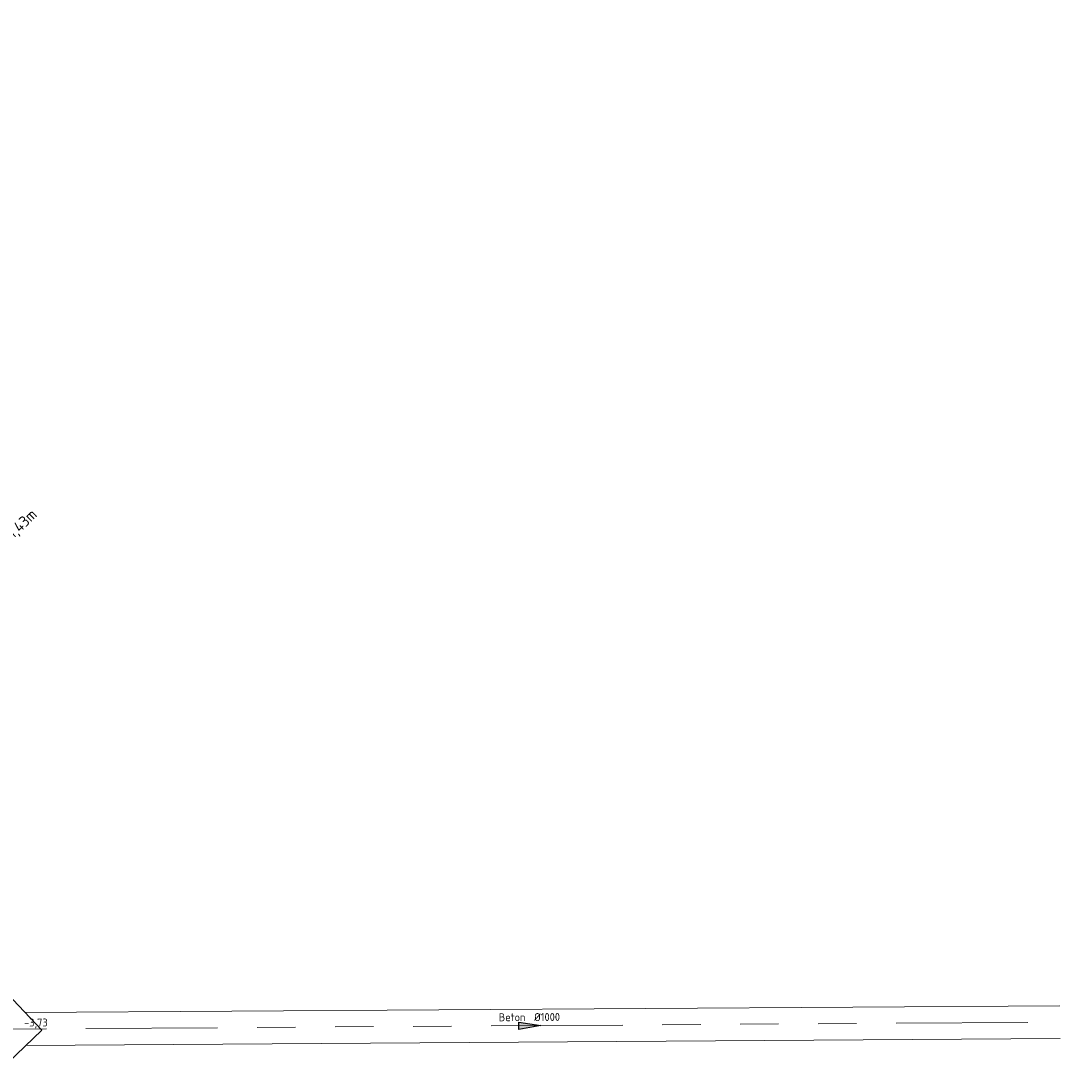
# Model space of a CAD drawing. Header units: metres. Extents: x 92403 to 95147, y 464428 to 465602.
# Tile 561 of 568: x 93486 to 93533, y 465243 to 465291. Entities that reach past the tile are written whole.
import ezdxf
from ezdxf.enums import TextEntityAlignment as Align

# ---------------------------------------------------------------- set-up
doc = ezdxf.new("R2010")
doc.units = ezdxf.units.M
doc.linetypes.add('RI-GWA', pattern=[18.45, 6, -1.8, 1.75, -1.8, 1.75, -1.8, 1.75, -1.8])
doc.layers.get('0').update_dxf_attribs({"linetype": 'CONTINUOUS'})
doc.layers.add('B-OI-RI-GWA_TRANSPORTLEIDING-G', color=7, linetype='RI-GWA', lineweight=18, true_color=0xff8400)
for name, color, linetype, lineweight in [('B-WE-RI-GWA_STROOMRICHTING-S', 30, 'CONTINUOUS', 25), ('B-WE-VH-VERHARDING_FUNDERING-G', 252, 'CONTINUOUS', 18), ('B-WE-WH-WATERPEIL-T25', 7, 'CONTINUOUS', 25)]:
    doc.layers.add(name, color=color, linetype=linetype, lineweight=lineweight)
doc.styles.add('NLCS-ISO', font='NLCS-ISO.ttf')
doc.styles.add('NLCS-ISO-M200-T25', font='NLCS-ISO.ttf', dxfattribs={"height": 0.5})

# ---------------------------------------------------------------- blocks, each defined once
blk = doc.blocks.new('*U442')
at = {"ltscale": 0.1}
blk.add_hatch(color=256, dxfattribs=at).paths.add_polyline_path([(2.5, 0), (-2.5, -0.83), (-2.5, 0.83)])
at = {"ltscale": 0.1, "flags": 128}
blk.add_lwpolyline([(2.5, 0), (-2.5, -0.83), (-2.5, 0.83)], close=True, dxfattribs=at)
at = {"ltscale": 0.1, "style": 'NLCS-ISO'}
for tag, p in [('BOBL', (-109.79, 0)), ('MAT', (-1, 0.5))]:
    blk.add_attdef(tag, text='', height=1.8, dxfattribs=at).set_placement(p, align=Align.BOTTOM_RIGHT)
for tag, p in [('DIA', (1, 0.5)), ('BOBR', (144.49, 0))]:
    blk.add_attdef(tag, text='', height=1.8, dxfattribs=at).set_placement(p, align=Align.BOTTOM_LEFT)
blk.add_attdef('JVA', text='', height=1.8, dxfattribs=at).set_placement((0, -1), align=Align.TOP_CENTER)

msp = doc.modelspace()

# ---------------------------------------------------------------- linework, layer by layer
at = {"layer": 'B-OI-RI-GWA_TRANSPORTLEIDING-G', "flags": 128}
msp.add_lwpolyline([(93388.56, 465351.63), (93405.12, 465329.59), (93442.62, 465290.09), (93484.957, 465245.278), (93533.232, 465245.594)], dxfattribs=at)
at = {"layer": 'B-WE-VH-VERHARDING_FUNDERING-G', "lineweight": 13, "flags": 128}
for points in [[(93484.902802, 465243.369581), (93486.865419, 465245.223802), (93485.011198, 465247.186419), (93483.048581, 465245.332198), (93484.902802, 465243.369581)], [(93486.098562, 465246.035489), (93533.227091, 465246.343984)], [(93486.1371, 465244.535709), (93533.236909, 465244.844016)]]:
    msp.add_lwpolyline(points, dxfattribs=at)

# ---------------------------------------------------------------- block references
at = {"layer": 'B-WE-RI-GWA_STROOMRICHTING-S'}
ref = msp.add_blockref('*U442', (93509.0945, 465245.436), dxfattribs=dict(at, xscale=0.2, yscale=0.2, zscale=0.2, rotation=0.375043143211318))
ref.add_attrib('MAT', 'Beton', dxfattribs={"layer": '0', "ltscale": 0.1, "height": 0.36, "rotation": 0.3750431, "style": 'NLCS-ISO'}).set_placement((93508.89385, 465245.534689), align=Align.BOTTOM_RIGHT)
ref.add_attrib('DIA', '%%C1000', dxfattribs={"layer": '0', "ltscale": 0.1, "height": 0.36, "rotation": 0.3750431, "style": 'NLCS-ISO'}).set_placement((93509.293841, 465245.537307), align=Align.BOTTOM_LEFT)
ref.add_attrib('BOBL', '-3,73', dxfattribs={"layer": '0', "ltscale": 0.1, "height": 0.36, "rotation": 0.3750431, "style": 'NLCS-ISO'}).set_placement((93487.136473, 465245.292266), align=Align.BOTTOM_RIGHT)

# ---------------------------------------------------------------- texts
at = {"layer": 'B-WE-WH-WATERPEIL-T25', "insert": (93484.011582, 465266.775972), "char_height": 0.5, "attachment_point": 1, "rotation": 43.9107368, "style": 'NLCS-ISO-M200-T25'}
msp.add_mtext_dynamic_manual_height_columns('w.p. -1,43m ', width=5.11952087, gutter_width=2.5, heights=[0], dxfattribs=at)

doc.saveas('drawing.dxf')
